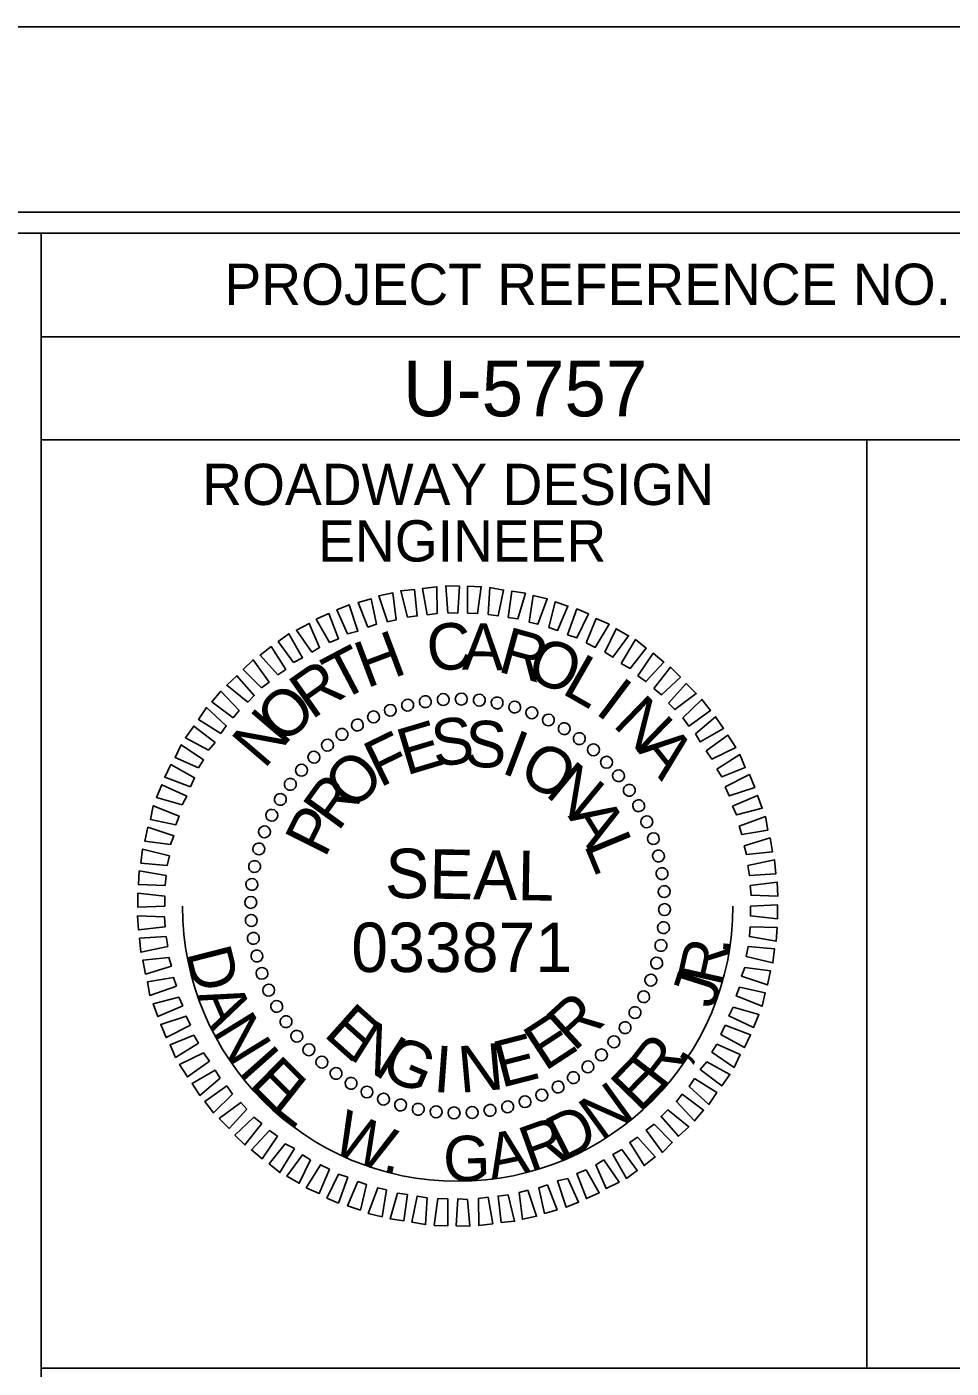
# Model space of a CAD drawing. Extents: x 957297 to 961629, y 830661 to 840840.
# Drawn here: x 960176 to 960288, y 839452.8 to 839615.4 of the extents above; entities that cross this region are included whole.
import ezdxf

# ---------------------------------------------------------------- set-up
doc = ezdxf.new("R2010")
doc.units = 0
for name, color, linetype in [('Scratch_Level_0', 7, 'Continuous'), ('Sheet Data Field CELL', 7, 'Continuous'), ('Sheet Plot Border Inside CELL', 7, 'Continuous'), ('Sheet Plot Border Outside CELL', 7, 'Continuous'), ('Sheet Professional Seal CELL', 7, 'Continuous'), ('Sheet Profile Grid Minor CELL', 7, 'Continuous'), ('Sheet Sticker Exception Certification CELL', 7, 'Continuous'), ('Sheet Typical CELL', 7, 'Continuous')]:
    doc.layers.add(name, color=color, linetype=linetype)

msp = doc.modelspace()

# ---------------------------------------------------------------- linework, layer by layer
at = {"layer": 'Scratch_Level_0'}
msp.add_arc((960228.22, 839508.84), 33.36, 180, 360, dxfattribs=at)
at = {"layer": 'Sheet Plot Border Inside CELL'}
msp.add_lwpolyline([(960390.3, 839592.94), (958723.8, 839592.94), (958723.8, 838537.84), (960390.3, 838537.84)], close=True, dxfattribs=at)
at = {"layer": 'Sheet Plot Border Outside CELL'}
msp.add_lwpolyline([(960394.8, 839615.39), (958710.8, 839615.39), (958710.8, 838515.39), (960394.8, 838515.39)], close=True, dxfattribs=at)
at = {"layer": 'Sheet Professional Seal CELL'}
for p, q in [((960222.12, 839533.19), (960222.12, 839533.19)), ((960224.32, 839533.59), (960224.32, 839533.59)), ((960226.47, 839533.89), (960226.47, 839533.89)), ((960228.67, 839533.94), (960228.67, 839533.94)), ((960230.87, 839533.79), (960230.87, 839533.79)), ((960233.02, 839533.44), (960233.02, 839533.44)), ((960218.02, 839531.79), (960218.02, 839531.79)), ((960220.02, 839532.59), (960220.02, 839532.59)), ((960235.12, 839532.99), (960235.12, 839532.99)), ((960237.22, 839532.29), (960237.22, 839532.29)), ((960216.07, 839530.79), (960216.07, 839530.79)), ((960239.22, 839531.39), (960239.22, 839531.39)), ((960241.17, 839530.39), (960241.17, 839530.39)), ((960212.42, 839528.39), (960212.42, 839528.39)), ((960214.17, 839529.64), (960214.17, 839529.64)), ((960242.97, 839529.14), (960242.97, 839529.14)), ((960210.77, 839526.89), (960210.77, 839526.89)), ((960244.72, 839527.79), (960244.72, 839527.79)), ((960209.27, 839525.34), (960209.27, 839525.34)), ((960246.27, 839526.29), (960246.27, 839526.29)), ((960207.92, 839523.59), (960207.92, 839523.59)), ((960247.77, 839524.64), (960247.77, 839524.64)), ((960206.67, 839521.79), (960206.67, 839521.79)), ((960249.02, 839522.89), (960249.02, 839522.89)), ((960250.17, 839520.99), (960250.17, 839520.99)), ((960205.67, 839519.84), (960205.67, 839519.84)), ((960251.17, 839519.04), (960251.17, 839519.04)), ((960204.77, 839517.84), (960204.77, 839517.84)), ((960251.97, 839517.04), (960251.97, 839517.04)), ((960204.07, 839515.74), (960204.07, 839515.74)), ((960203.62, 839513.64), (960203.62, 839513.64)), ((960252.57, 839514.94), (960252.57, 839514.94)), ((960252.97, 839512.74), (960252.97, 839512.74)), ((960203.27, 839511.49), (960203.27, 839511.49)), ((960253.27, 839510.59), (960253.27, 839510.59)), ((960203.12, 839509.29), (960203.12, 839509.29)), ((960228.22, 839508.84), (960228.22, 839508.84)), ((960253.32, 839508.39), (960253.32, 839508.39)), ((960203.17, 839507.09), (960203.17, 839507.09)), ((960253.17, 839506.19), (960253.17, 839506.19)), ((960203.47, 839504.94), (960203.47, 839504.94)), ((960252.82, 839504.04), (960252.82, 839504.04)), ((960203.87, 839502.74), (960203.87, 839502.74)), ((960204.47, 839500.64), (960204.47, 839500.64)), ((960252.37, 839501.94), (960252.37, 839501.94)), ((960251.67, 839499.84), (960251.67, 839499.84)), ((960205.27, 839498.64), (960205.27, 839498.64)), ((960250.77, 839497.84), (960250.77, 839497.84)), ((960206.27, 839496.69), (960206.27, 839496.69)), ((960249.77, 839495.89), (960249.77, 839495.89)), ((960207.42, 839494.79), (960207.42, 839494.79)), ((960208.67, 839493.04), (960208.67, 839493.04)), ((960248.52, 839494.09), (960248.52, 839494.09)), ((960210.17, 839491.39), (960210.17, 839491.39)), ((960247.17, 839492.34), (960247.17, 839492.34)), ((960211.72, 839489.89), (960211.72, 839489.89)), ((960244.02, 839489.29), (960244.02, 839489.29)), ((960245.67, 839490.79), (960245.67, 839490.79)), ((960213.47, 839488.54), (960213.47, 839488.54)), ((960242.27, 839488.04), (960242.27, 839488.04)), ((960215.27, 839487.29), (960215.27, 839487.29)), ((960217.22, 839486.29), (960217.22, 839486.29)), ((960240.37, 839486.89), (960240.37, 839486.89)), ((960219.22, 839485.39), (960219.22, 839485.39)), ((960221.32, 839484.69), (960221.32, 839484.69)), ((960234.32, 839484.49), (960234.32, 839484.49)), ((960236.42, 839485.09), (960236.42, 839485.09)), ((960238.42, 839485.89), (960238.42, 839485.89)), ((960223.42, 839484.24), (960223.42, 839484.24)), ((960225.57, 839483.89), (960225.57, 839483.89)), ((960227.77, 839483.74), (960227.77, 839483.74)), ((960229.97, 839483.79), (960229.97, 839483.79)), ((960232.12, 839484.09), (960232.12, 839484.09))]:
    msp.add_line(p, q, dxfattribs=at)
for points in [[(960219.72, 839543.29), (960218.67, 839546.44), (960220.37, 839546.79), (960220.77, 839543.54)], [(960222.12, 839543.84), (960221.32, 839547.04), (960222.97, 839547.19), (960223.32, 839543.99)], [(960224.52, 839544.14), (960223.97, 839547.34), (960225.67, 839547.54), (960225.72, 839544.29)], [(960227.02, 839544.39), (960226.77, 839547.64), (960228.42, 839547.59), (960228.22, 839544.34)], [(960229.42, 839544.34), (960229.42, 839547.59), (960231.07, 839547.54), (960230.62, 839544.29)], [(960231.92, 839544.19), (960232.12, 839547.44), (960233.77, 839547.14), (960233.12, 839543.99)], [(960234.32, 839543.79), (960234.77, 839546.99), (960236.42, 839546.74), (960235.52, 839543.64)], [(960236.87, 839543.24), (960237.37, 839546.49), (960239.07, 839546.09), (960237.92, 839542.99)], [(960214.87, 839541.84), (960213.57, 839544.74), (960215.07, 839545.34), (960216.12, 839542.14)], [(960217.32, 839542.64), (960216.17, 839545.64), (960217.72, 839546.09), (960218.37, 839542.99)], [(960239.27, 839542.59), (960240.02, 839545.69), (960241.57, 839545.19), (960240.32, 839542.24)], [(960241.52, 839541.69), (960242.67, 839544.84), (960244.07, 839544.24), (960242.67, 839541.34)], [(960210.52, 839539.59), (960208.67, 839542.29), (960210.22, 839543.09), (960211.47, 839540.19)], [(960212.67, 839540.79), (960211.07, 839543.59), (960212.62, 839544.29), (960213.77, 839541.24)], [(960243.77, 839540.74), (960245.02, 839543.69), (960246.57, 839542.99), (960244.87, 839540.19)], [(960208.32, 839538.34), (960206.47, 839540.89), (960207.77, 839541.84), (960209.42, 839538.94)], [(960246.07, 839539.59), (960247.42, 839542.44), (960248.92, 839541.59), (960247.02, 839538.99)], [(960206.42, 839536.84), (960204.27, 839539.24), (960205.62, 839540.29), (960207.37, 839537.49)], [(960248.02, 839538.24), (960249.77, 839541.14), (960251.07, 839540.09), (960249.12, 839537.64)], [(960204.42, 839535.29), (960202.22, 839537.49), (960203.42, 839538.69), (960205.37, 839535.99)], [(960250.07, 839536.74), (960251.92, 839539.49), (960253.22, 839538.39), (960251.02, 839536.04)], [(960202.77, 839533.54), (960200.22, 839535.59), (960201.47, 839536.74), (960203.57, 839534.34)], [(960251.97, 839535.19), (960254.02, 839537.79), (960255.22, 839536.59), (960252.92, 839534.44)], [(960201.02, 839531.64), (960198.42, 839533.59), (960199.52, 839534.89), (960201.72, 839532.54)], [(960253.77, 839533.44), (960255.92, 839535.79), (960257.12, 839534.59), (960254.52, 839532.64)], [(960255.52, 839531.64), (960257.82, 839533.89), (960258.87, 839532.54), (960256.22, 839530.64)], [(960199.52, 839529.74), (960196.82, 839531.44), (960197.77, 839532.89), (960200.17, 839530.69)], [(960257.02, 839529.69), (960259.47, 839531.79), (960260.42, 839530.34), (960257.62, 839528.74)], [(960198.02, 839527.74), (960195.22, 839529.24), (960196.22, 839530.64), (960198.82, 839528.64)], [(960196.82, 839525.59), (960193.97, 839526.84), (960194.72, 839528.39), (960197.42, 839526.54)], [(960258.32, 839527.64), (960260.97, 839529.54), (960261.92, 839528.04), (960259.02, 839526.64)], [(960259.62, 839525.44), (960262.42, 839527.19), (960263.07, 839525.64), (960260.22, 839524.49)], [(960195.82, 839523.29), (960192.72, 839524.44), (960193.47, 839525.99), (960196.32, 839524.39)], [(960194.82, 839521.09), (960191.72, 839521.99), (960192.37, 839523.54), (960195.37, 839522.14)], [(960260.62, 839523.29), (960263.57, 839524.79), (960264.22, 839523.19), (960261.12, 839522.19)], [(960261.52, 839520.94), (960264.57, 839522.24), (960265.12, 839520.69), (960262.02, 839519.89)], [(960194.07, 839518.69), (960190.97, 839519.34), (960191.32, 839520.99), (960194.47, 839519.74)], [(960262.32, 839518.54), (960265.52, 839519.69), (960265.82, 839518.04), (960262.67, 839517.49)], [(960193.42, 839516.29), (960190.32, 839516.69), (960190.67, 839518.39), (960193.82, 839517.34)], [(960262.92, 839516.14), (960266.07, 839517.09), (960266.37, 839515.39), (960263.22, 839515.09)], [(960193.02, 839513.74), (960189.82, 839514.04), (960190.02, 839515.74), (960193.27, 839514.94)], [(960263.37, 839513.74), (960266.62, 839514.44), (960266.77, 839512.74), (960263.57, 839512.54)], [(960192.77, 839511.34), (960189.52, 839511.44), (960189.62, 839513.09), (960192.87, 839512.54)], [(960192.72, 839508.84), (960189.47, 839508.69), (960189.47, 839510.39), (960192.72, 839510.04)], [(960263.67, 839511.34), (960266.92, 839511.74), (960267.02, 839510.04), (960263.77, 839510.14)], [(960263.72, 839508.84), (960266.97, 839508.99), (960266.97, 839507.29), (960263.72, 839507.64)], [(960192.77, 839506.34), (960189.52, 839505.94), (960189.42, 839507.64), (960192.67, 839507.54)], [(960263.67, 839506.34), (960266.92, 839506.24), (960266.82, 839504.59), (960263.57, 839505.14)], [(960193.07, 839503.94), (960189.82, 839503.24), (960189.67, 839504.94), (960192.87, 839505.14)], [(960263.42, 839503.94), (960266.62, 839503.64), (960266.42, 839501.94), (960263.17, 839502.74)], [(960193.52, 839501.54), (960190.37, 839500.59), (960190.07, 839502.29), (960193.22, 839502.59)], [(960263.02, 839501.39), (960266.12, 839500.99), (960265.77, 839499.29), (960262.62, 839500.34)], [(960194.12, 839499.14), (960190.92, 839497.99), (960190.62, 839499.64), (960193.77, 839500.19)], [(960194.92, 839496.74), (960191.87, 839495.44), (960191.32, 839496.99), (960194.42, 839497.79)], [(960262.37, 839498.99), (960265.47, 839498.34), (960265.12, 839496.69), (960261.97, 839497.94)], [(960261.62, 839496.59), (960264.72, 839495.69), (960264.07, 839494.14), (960261.07, 839495.54)], [(960195.82, 839494.39), (960192.87, 839492.89), (960192.22, 839494.49), (960195.32, 839495.49)], [(960260.62, 839494.39), (960263.72, 839493.24), (960262.97, 839491.69), (960260.12, 839493.29)], [(960196.82, 839492.24), (960194.02, 839490.49), (960193.37, 839492.04), (960196.22, 839493.19)], [(960198.12, 839490.04), (960195.47, 839488.14), (960194.52, 839489.64), (960197.42, 839491.04)], [(960259.62, 839492.09), (960262.47, 839490.84), (960261.72, 839489.29), (960259.02, 839491.14)], [(960258.42, 839489.94), (960261.22, 839488.44), (960260.22, 839487.04), (960257.62, 839489.04)], [(960199.42, 839487.99), (960196.97, 839485.89), (960196.02, 839487.34), (960198.82, 839488.94)], [(960256.92, 839487.94), (960259.62, 839486.24), (960258.67, 839484.79), (960256.27, 839486.99)], [(960200.92, 839486.04), (960198.62, 839483.79), (960197.57, 839485.14), (960200.22, 839487.04)], [(960255.42, 839486.04), (960258.02, 839484.09), (960256.92, 839482.79), (960254.72, 839485.14)], [(960202.67, 839484.24), (960200.52, 839481.89), (960199.32, 839483.09), (960201.92, 839485.04)], [(960204.47, 839482.49), (960202.42, 839479.89), (960201.22, 839481.09), (960203.52, 839483.24)], [(960253.67, 839484.14), (960256.22, 839482.09), (960254.97, 839480.94), (960252.87, 839483.34)], [(960206.37, 839480.94), (960204.52, 839478.19), (960203.22, 839479.29), (960205.42, 839481.64)], [(960252.02, 839482.39), (960254.22, 839480.19), (960253.02, 839478.99), (960251.07, 839481.69)], [(960208.42, 839479.44), (960206.67, 839476.54), (960205.37, 839477.59), (960207.32, 839480.04)], [(960250.02, 839480.84), (960252.17, 839478.44), (960250.82, 839477.39), (960249.07, 839480.19)], [(960210.37, 839478.09), (960209.02, 839475.24), (960207.52, 839476.09), (960209.42, 839478.69)], [(960245.92, 839478.09), (960247.77, 839475.39), (960246.22, 839474.59), (960244.97, 839477.49)], [(960248.12, 839479.34), (960249.97, 839476.79), (960248.67, 839475.84), (960247.02, 839478.74)], [(960212.67, 839476.94), (960211.42, 839473.99), (960209.87, 839474.69), (960211.57, 839477.49)], [(960214.92, 839475.99), (960213.77, 839472.84), (960212.37, 839473.44), (960213.77, 839476.34)], [(960243.77, 839476.89), (960245.37, 839474.09), (960243.82, 839473.39), (960242.67, 839476.44)], [(960217.17, 839475.09), (960216.42, 839471.99), (960214.87, 839472.49), (960216.12, 839475.44)], [(960219.57, 839474.44), (960219.07, 839471.19), (960217.37, 839471.59), (960218.52, 839474.69)], [(960239.12, 839475.04), (960240.27, 839472.04), (960238.72, 839471.59), (960238.07, 839474.69)], [(960241.57, 839475.84), (960242.87, 839472.94), (960241.37, 839472.34), (960240.32, 839475.54)], [(960222.12, 839473.89), (960221.67, 839470.69), (960220.02, 839470.94), (960220.92, 839474.04)], [(960224.52, 839473.49), (960224.32, 839470.24), (960222.67, 839470.54), (960223.32, 839473.69)], [(960227.02, 839473.34), (960227.02, 839470.09), (960225.37, 839470.14), (960225.82, 839473.39)], [(960229.42, 839473.29), (960229.67, 839470.04), (960228.02, 839470.09), (960228.22, 839473.34)], [(960231.92, 839473.54), (960232.47, 839470.34), (960230.77, 839470.14), (960230.72, 839473.39)], [(960234.32, 839473.84), (960235.12, 839470.64), (960233.47, 839470.49), (960233.12, 839473.69)], [(960236.72, 839474.39), (960237.77, 839471.24), (960236.07, 839470.89), (960235.67, 839474.14)]]:
    msp.add_lwpolyline(points, close=True, dxfattribs=at)
for centre, major_axis in [((960220.05, 839532.56), (-0.234, 0.681)), ((960222.15, 839533.18), (-0.174, 0.699)), ((960224.29, 839533.61), (-0.113, 0.711)), ((960226.47, 839533.86), (-0.05, 0.718)), ((960228.65, 839533.92), (0.013, 0.72)), ((960230.84, 839533.79), (0.075, 0.716)), ((960233, 839533.46), (0.137, 0.707)), ((960235.13, 839532.95), (0.198, 0.692)), ((960216.06, 839530.78), (-0.349, 0.63)), ((960218.02, 839531.76), (-0.293, 0.658)), ((960237.2, 839532.26), (0.258, 0.672)), ((960239.21, 839531.39), (0.316, 0.647)), ((960214.19, 839529.64), (-0.403, 0.597)), ((960241.13, 839530.34), (0.371, 0.617)), ((960242.96, 839529.13), (0.423, 0.582)), ((960212.43, 839528.33), (-0.453, 0.56)), ((960244.67, 839527.77), (0.472, 0.543)), ((960210.79, 839526.88), (-0.5, 0.518)), ((960246.26, 839526.27), (0.518, 0.5)), ((960209.29, 839525.3), (-0.543, 0.472)), ((960247.71, 839524.63), (0.56, 0.453)), ((960207.93, 839523.59), (-0.582, 0.423)), ((960249.01, 839522.87), (0.597, 0.403)), ((960206.72, 839521.76), (-0.617, 0.371)), ((960250.15, 839521), (0.63, 0.349)), ((960205.68, 839519.84), (-0.647, 0.316)), ((960204.8, 839517.83), (-0.672, 0.258)), ((960251.13, 839519.04), (0.658, 0.293)), ((960251.93, 839517.01), (0.681, 0.234)), ((960204.11, 839515.76), (-0.692, 0.198)), ((960252.55, 839514.91), (0.699, 0.174)), ((960203.6, 839513.63), (-0.707, 0.137)), ((960203.27, 839511.46), (-0.716, 0.075)), ((960252.99, 839512.77), (0.711, 0.113)), ((960253.24, 839510.59), (0.718, 0.05)), ((960203.14, 839509.28), (-0.72, 0.013)), ((960253.29, 839508.41), (0.72, -0.013)), ((960203.2, 839507.09), (-0.718, -0.05)), ((960203.45, 839504.92), (-0.711, -0.113)), ((960253.16, 839506.22), (0.716, -0.075)), ((960252.84, 839504.06), (0.707, -0.137)), ((960203.88, 839502.78), (-0.699, -0.174)), ((960252.33, 839501.93), (0.692, -0.198)), ((960204.5, 839500.68), (-0.681, -0.234)), ((960251.63, 839499.86), (0.672, -0.258)), ((960205.31, 839498.64), (-0.658, -0.293)), ((960206.28, 839496.68), (-0.63, -0.349)), ((960250.76, 839497.85), (0.647, -0.316)), ((960249.71, 839495.93), (0.617, -0.371)), ((960207.42, 839494.82), (-0.597, -0.403)), ((960248.51, 839494.1), (0.582, -0.423)), ((960208.73, 839493.06), (-0.56, -0.453)), ((960247.15, 839492.39), (0.543, -0.472)), ((960210.18, 839491.42), (-0.518, -0.5)), ((960245.64, 839490.8), (0.5, -0.518)), ((960211.76, 839489.92), (-0.472, -0.543)), ((960213.48, 839488.55), (-0.423, -0.582)), ((960244, 839489.35), (0.453, -0.56)), ((960215.3, 839487.35), (-0.371, -0.617)), ((960240.38, 839486.91), (0.349, -0.63)), ((960242.24, 839488.05), (0.403, -0.597)), ((960217.22, 839486.3), (-0.316, -0.647)), ((960219.23, 839485.43), (-0.258, -0.672)), ((960238.42, 839485.93), (0.293, -0.658)), ((960221.3, 839484.73), (-0.198, -0.692)), ((960223.43, 839484.22), (-0.137, -0.707)), ((960225.6, 839483.9), (-0.075, -0.716)), ((960227.78, 839483.77), (-0.013, -0.72)), ((960229.97, 839483.82), (0.05, -0.718)), ((960232.14, 839484.07), (0.113, -0.711)), ((960234.28, 839484.51), (0.174, -0.699)), ((960236.38, 839485.13), (0.234, -0.681))]:
    msp.add_ellipse(centre, major_axis=major_axis, ratio=0.999708, dxfattribs=at)
at = {"layer": 'Sheet Sticker Exception Certification CELL'}
for p, q in [((960177.75, 839429.34), (960177.75, 839452.84)), ((960177.75, 839452.84), (960377.79, 839452.84))]:
    msp.add_line(p, q, dxfattribs=at)
at = {"layer": 'Sheet Typical CELL'}
for p, q in [((960177.75, 839577.84), (960377.8, 839577.84)), ((960277.8, 839565.34), (960277.8, 839452.89))]:
    msp.add_line(p, q, dxfattribs=at)
for points in [[(960377.8, 839590.39), (958877.8, 839590.39), (958877.8, 838540.39), (960377.8, 838540.39)], [(960177.75, 839590.39), (960377.8, 839590.39), (960377.8, 839565.34), (960177.75, 839565.34)], [(960177.75, 839565.34), (960277.8, 839565.34), (960277.8, 839452.84), (960177.75, 839452.84)], [(960277.8, 839565.34), (960377.8, 839565.34), (960377.8, 839452.84), (960277.8, 839452.84)]]:
    msp.add_lwpolyline(points, close=True, dxfattribs=at)

# ---------------------------------------------------------------- texts
at = {"layer": 'Sheet Data Field CELL'}
msp.add_text('U-5757', height=6.75, dxfattribs=at).set_placement((960221.59, 839568.19))
at = {"layer": 'Sheet Professional Seal CELL'}
for s, height, rotation, p in [('C', 5.64, 6.2199, (960224.77, 839537.19)), ('A', 5.64, 359.0203, (960228.72, 839537.49)), ('H', 5.64, 20.6195, (960217.17, 839535.19)), ('R', 5.64, 344.6211, (960232.92, 839537.29)), ('T', 5.64, 27.8198, (960213.92, 839533.54)), ('O', 5.64, 337.4212, (960236.27, 839536.54)), ('R', 5.64, 35.0205, (960210.52, 839531.34)), ('L', 5.64, 330.2209, (960240.67, 839534.69)), ('O', 5.64, 42.2217, (960207.07, 839528.24)), ('I', 5.64, 323.0201, (960244.72, 839532.29)), ('N', 5.64, 315.8189, (960246.87, 839530.74)), ('N', 5.64, 49.4235, (960204.77, 839525.34)), ('S', 5.64, 7.2556, (960225.42, 839525.69)), ('F', 5.64, 25.967, (960218.77, 839523.14)), ('E', 5.64, 16.6111, (960221.97, 839524.64)), ('S', 5.64, 357.9004, (960229.02, 839525.74)), ('I', 5.64, 339.1896, (960233.32, 839525.04)), ('O', 5.64, 329.8335, (960235.32, 839524.34)), ('A', 5.64, 308.6172, (960249.82, 839527.79)), ('O', 5.64, 44.6812, (960215.47, 839520.19)), ('N', 5.64, 320.4766, (960238.67, 839522.34)), ('R', 5.64, 54.0396, (960213.72, 839517.74)), ('P', 5.64, 63.3989, (960212.12, 839514.54)), ('A', 5.64, 301.7603, (960241.52, 839519.74)), ('L', 5.64, 292.4008, (960243.47, 839516.29)), ('SEAL', 5.998, 359, (960219.37, 839509.84)), ('R', 5.64, 42.4814, (960242.32, 839491.09)), ('E', 5.64, 318.2769, (960211.82, 839493.19)), ('E', 5.64, 33.1241, (960238.77, 839488.74)), ('N', 5.64, 327.634, (960214.82, 839490.49)), ('G', 5.64, 336.9902, (960218.62, 839488.24)), ('E', 5.64, 14.4118, (960233.47, 839486.79)), ('I', 5.64, 355.7012, (960225.17, 839486.34)), ('N', 5.64, 5.0564, (960228.52, 839486.19))]:
    msp.add_text(s, height=height, rotation=rotation, dxfattribs=at).set_placement(p)
at = {"layer": 'Sheet Profile Grid Minor CELL'}
for s, height, rotation, p in [('033871', 5.998, 360, (960215.32, 839500.84)), ('D', 5.5, 284.2682, (960195.23, 839503.2)), ('R', 5.5, 77.3541, (960260.19, 839498.94)), ('.', 5.5, 84.2805, (960261.15, 839502.87)), ('J', 5.5, 72.4855, (960259.23, 839496.26)), ('A', 5.5, 293.4128, (960196.54, 839498.03)), ('N', 5.5, 301.5986, (960198.4, 839493.63)), ('R', 5.5, 52.3788, (960253.02, 839486.37)), ('I', 5.5, 311.5304, (960201.48, 839488.72)), (',', 5.5, 59.3052, (960255.55, 839489.52)), ('E', 5.5, 315.0508, (960202.76, 839487.11)), ('E', 5.5, 45.7958, (960250.28, 839483.67)), ('L', 5.5, 321.6338, (960205.42, 839484.34)), ('N', 5.5, 35.8641, (960245.61, 839480.25)), ('W', 5.5, 336.8891, (960212.67, 839479.2)), ('R', 5.5, 19.793, (960237.01, 839476.55)), ('D', 5.5, 26.7195, (960240.84, 839477.84)), ('A', 5.5, 11.6072, (960232.32, 839475.63)), ('G', 5.5, 1.6755, (960226.53, 839475.42)), ('.', 5.5, 348.4952, (960218.95, 839476.68))]:
    msp.add_text(s, height=height, rotation=rotation, dxfattribs=at).set_placement(p)
at = {"layer": 'Sheet Typical CELL'}
for s, height, p in [('PROJECT REFERENCE NO.', 5.0001, (960199.95, 839581.69)), ('ROADWAY DESIGN', 5.0001, (960197.25, 839557.44)), ('ENGINEER', 5, (960211.3, 839550.59))]:
    msp.add_text(s, height=height, dxfattribs=at).set_placement(p)

doc.saveas('drawing.dxf')
